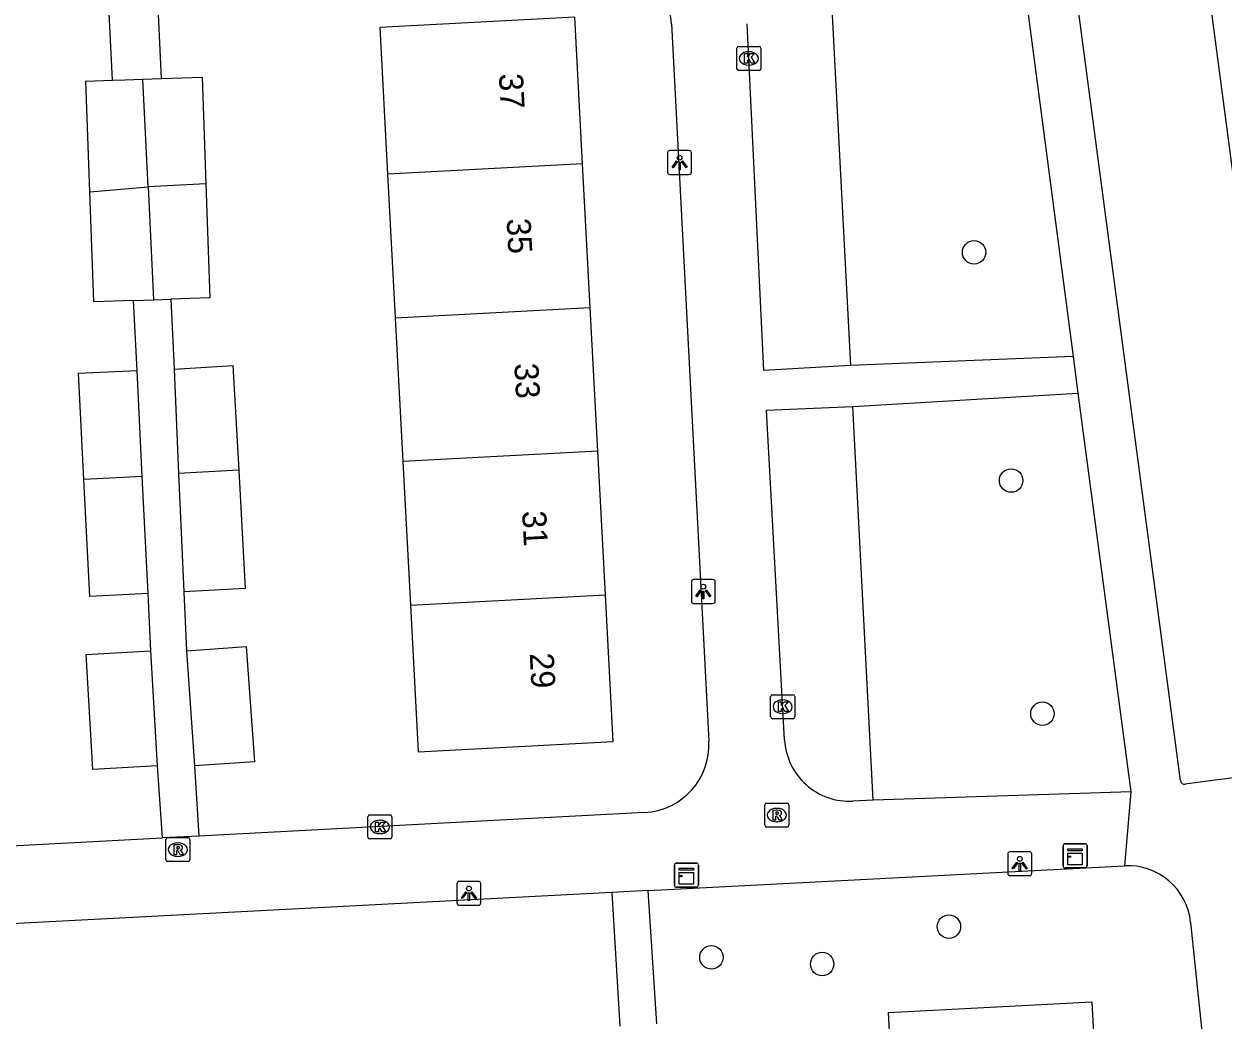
# Model space of a CAD drawing. Extents: x 160557 to 161245, y 385330 to 386505.
# Drawn here: x 161098.5 to 161148.6, y 385405.9 to 385447.4 of the extents above; entities that cross this region are included whole.
import ezdxf

# ---------------------------------------------------------------- set-up
doc = ezdxf.new("R2010")
doc.units = 0
for name, color, linetype in [('IMGEO_Boom', 7, 'Continuous'), ('IMGEO_Groenvoorziening', 7, 'Continuous'), ('IMGEO_Kast', 7, 'Continuous'), ('IMGEO_Kolk', 7, 'Continuous'), ('IMGEO_Lichtpunt', 7, 'Continuous'), ('IMGEO_Pand', 7, 'Continuous'), ('IMGEO_Pand_nummerreeks', 7, 'Continuous'), ('IMGEO_Rijbaan_lokaal_gesloten', 7, 'Continuous'), ('IMGEO_Rioolput', 7, 'Continuous'), ('IMGEO_Voetpad_open', 7, 'Continuous')]:
    doc.layers.add(name, color=color, linetype=linetype)

msp = doc.modelspace()

# ---------------------------------------------------------------- linework, layer by layer
at = {"layer": 'IMGEO_Boom'}
for centre in [(161138.15, 385437.867), (161139.695, 385428.351), (161141, 385418.629), (161137.101, 385409.75), (161127.199, 385408.47), (161131.816, 385408.189)]:
    msp.add_circle(centre, 0.489, dxfattribs=at)
at = {"layer": 'IMGEO_Groenvoorziening'}
for points in [[(161132.098, 385450.427), (161133.001, 385433.144)], [(161133.947, 385415.029), (161133.09, 385431.445)]]:
    msp.add_lwpolyline(points, dxfattribs=at)
at = {"layer": 'IMGEO_Kast'}
for p, q in [((161141.859, 385412.278), (161141.859, 385413.119)), ((161141.859, 385413.119), (161141.859, 385412.278)), ((161141.934, 385413.203), (161142.775, 385413.203)), ((161142.775, 385413.203), (161141.934, 385413.203)), ((161142.859, 385413.128), (161142.859, 385412.287)), ((161142.859, 385412.287), (161142.859, 385413.128)), ((161125.654, 385411.469), (161125.654, 385412.31)), ((161125.654, 385412.31), (161125.654, 385411.469)), ((161125.729, 385412.394), (161126.57, 385412.394)), ((161126.57, 385412.394), (161125.729, 385412.394)), ((161126.654, 385412.319), (161126.654, 385411.478)), ((161126.654, 385411.478), (161126.654, 385412.319)), ((161142.784, 385412.203), (161141.943, 385412.203)), ((161141.943, 385412.203), (161142.784, 385412.203)), ((161126.579, 385411.394), (161125.738, 385411.394)), ((161125.738, 385411.394), (161126.579, 385411.394))]:
    msp.add_line(p, q, dxfattribs=at)
for points in [[(161142.054, 385412.993), (161142.654, 385412.993), (161142.654, 385412.908), (161142.054, 385412.908), (161142.054, 385412.993)], [(161142.054, 385412.818), (161142.654, 385412.818), (161142.654, 385412.329), (161142.054, 385412.329), (161142.054, 385412.818)], [(161125.849, 385412.184), (161126.449, 385412.184), (161126.449, 385412.099), (161125.849, 385412.099), (161125.849, 385412.184)], [(161125.849, 385412.009), (161126.449, 385412.009), (161126.449, 385411.52), (161125.849, 385411.52), (161125.849, 385412.009)]]:
    msp.add_lwpolyline(points, dxfattribs=at)
for centre in [(161142.138, 385412.667), (161125.933, 385411.858)]:
    msp.add_circle(centre, 0.0377, dxfattribs=at)
for centre, start, end in [((161141.937, 385413.125), 92.4484, 184.2845), ((161141.937, 385413.125), 92.4484, 184.2845), ((161142.781, 385413.125), 2.4484, 94.2845), ((161142.781, 385413.125), 2.4484, 94.2845), ((161125.732, 385412.316), 92.4484, 184.2845), ((161125.732, 385412.316), 92.4484, 184.2845), ((161126.576, 385412.316), 2.4484, 94.2845), ((161126.576, 385412.316), 2.4484, 94.2845), ((161141.937, 385412.281), 182.4484, 274.2845), ((161141.937, 385412.281), 182.4484, 274.2845), ((161142.781, 385412.281), 272.4484, 4.2845), ((161142.781, 385412.281), 272.4484, 4.2845), ((161125.732, 385411.472), 182.4484, 274.2845), ((161125.732, 385411.472), 182.4484, 274.2845), ((161126.576, 385411.472), 272.4484, 4.2845), ((161126.576, 385411.472), 272.4484, 4.2845)]:
    msp.add_arc(centre, 0.0779, start, end, dxfattribs=at)
at = {"layer": 'IMGEO_Kolk'}
for p, q in [((161128.261, 385445.526), (161128.261, 385446.378)), ((161128.336, 385446.452), (161129.188, 385446.452)), ((161128.749, 385446.232), (161128.774, 385446.232)), ((161129.262, 385446.378), (161129.262, 385445.526)), ((161128.772, 385445.672), (161128.747, 385445.672)), ((161129.188, 385445.452), (161128.336, 385445.452)), ((161129.669, 385418.494), (161129.669, 385419.346)), ((161129.744, 385419.42), (161130.596, 385419.42)), ((161130.157, 385419.2), (161130.182, 385419.2)), ((161130.67, 385419.346), (161130.67, 385418.494)), ((161130.18, 385418.64), (161130.155, 385418.64)), ((161130.596, 385418.42), (161129.744, 385418.42)), ((161112.872, 385413.48), (161112.872, 385414.332)), ((161112.947, 385414.406), (161113.799, 385414.406)), ((161113.36, 385414.186), (161113.385, 385414.186)), ((161113.873, 385414.332), (161113.873, 385413.48)), ((161113.383, 385413.626), (161113.358, 385413.626)), ((161113.799, 385413.406), (161112.947, 385413.406))]:
    msp.add_line(p, q, dxfattribs=at)
for points in [[(161128.261, 385445.526), (161128.261, 385446.378)], [(161128.336, 385446.452), (161129.188, 385446.452)], [(161128.582, 385446.152), (161128.705, 385446.152), (161128.705, 385446.001), (161128.835, 385446.152), (161128.999, 385446.152), (161128.853, 385446.001), (161129.006, 385445.752), (161128.854, 385445.752), (161128.769, 385445.916), (161128.705, 385445.849), (161128.705, 385445.752), (161128.582, 385445.752), (161128.582, 385446.152)], [(161129.262, 385446.378), (161129.262, 385445.526)], [(161129.188, 385445.452), (161128.336, 385445.452)], [(161129.669, 385418.494), (161129.669, 385419.346)], [(161129.744, 385419.42), (161130.596, 385419.42)], [(161129.99, 385419.12), (161130.113, 385419.12), (161130.113, 385418.969), (161130.243, 385419.12), (161130.407, 385419.12), (161130.261, 385418.969), (161130.414, 385418.72), (161130.262, 385418.72), (161130.177, 385418.884), (161130.113, 385418.817), (161130.113, 385418.72), (161129.99, 385418.72), (161129.99, 385419.12)], [(161130.67, 385419.346), (161130.67, 385418.494)], [(161130.596, 385418.42), (161129.744, 385418.42)], [(161112.872, 385413.48), (161112.872, 385414.332)], [(161112.947, 385414.406), (161113.799, 385414.406)], [(161113.873, 385414.332), (161113.873, 385413.48)], [(161113.193, 385414.106), (161113.316, 385414.106), (161113.316, 385413.955), (161113.446, 385414.106), (161113.61, 385414.106), (161113.464, 385413.955), (161113.617, 385413.706), (161113.465, 385413.706), (161113.38, 385413.87), (161113.316, 385413.803), (161113.316, 385413.706), (161113.193, 385413.706), (161113.193, 385414.106)], [(161113.799, 385413.406), (161112.947, 385413.406)]]:
    msp.add_lwpolyline(points, dxfattribs=at)
for centre, start, end in [((161128.338, 385446.376), 91.552, 178.448), ((161128.338, 385446.376), 91.552, 178.448), ((161129.186, 385446.376), 1.552, 88.448), ((161129.186, 385446.376), 1.552, 88.448), ((161128.338, 385445.528), 181.552, 268.448), ((161128.338, 385445.528), 181.552, 268.448), ((161129.186, 385445.528), 271.552, 358.448), ((161129.186, 385445.528), 271.552, 358.448), ((161129.746, 385419.344), 91.552, 178.448), ((161129.746, 385419.344), 91.552, 178.448), ((161130.594, 385419.344), 1.552, 88.448), ((161130.594, 385419.344), 1.552, 88.448), ((161129.746, 385418.496), 181.552, 268.448), ((161129.746, 385418.496), 181.552, 268.448), ((161130.594, 385418.496), 271.552, 358.448), ((161130.594, 385418.496), 271.552, 358.448), ((161112.949, 385414.33), 91.552, 178.448), ((161112.949, 385414.33), 91.552, 178.448), ((161113.797, 385414.33), 1.552, 88.448), ((161113.797, 385414.33), 1.552, 88.448), ((161112.949, 385413.482), 181.552, 268.448), ((161112.949, 385413.482), 181.552, 268.448), ((161113.797, 385413.482), 271.552, 358.448), ((161113.797, 385413.482), 271.552, 358.448)]:
    msp.add_arc(centre, 0.0765, start, end, dxfattribs=at)
for centre, major_axis, ratio, start_param, end_param in [((161128.748, 385445.952), (-0.387, 0.002), 0.722429, 4.712389, 7.853982), ((161128.773, 385445.952), (-0.39, 0.002), 0.717154, 1.570796, 4.712389), ((161130.156, 385418.92), (-0.387, 0.002), 0.722429, 4.712389, 7.853982), ((161130.181, 385418.92), (-0.39, 0.002), 0.717154, 1.570796, 4.712389), ((161113.359, 385413.906), (-0.387, 0.002), 0.722429, 4.712389, 7.853982), ((161113.384, 385413.906), (-0.39, 0.002), 0.717154, 1.570796, 4.712389)]:
    msp.add_ellipse(centre, major_axis=major_axis, ratio=ratio, start_param=start_param, end_param=end_param, dxfattribs=at)
at = {"layer": 'IMGEO_Lichtpunt'}
for p, q in [((161125.372, 385442.016), (161125.372, 385441.209)), ((161125.372, 385442.016), (161125.372, 385441.209)), ((161126.274, 385442.111), (161125.466, 385442.111)), ((161126.274, 385442.111), (161125.466, 385442.111)), ((161126.368, 385441.209), (161126.368, 385442.016)), ((161126.368, 385441.209), (161126.368, 385442.016)), ((161125.466, 385441.115), (161126.274, 385441.115)), ((161125.466, 385441.115), (161126.274, 385441.115)), ((161126.362, 385424.127), (161126.362, 385423.32)), ((161126.362, 385424.127), (161126.362, 385423.32)), ((161127.264, 385424.222), (161126.456, 385424.222)), ((161127.264, 385424.222), (161126.456, 385424.222)), ((161127.358, 385423.32), (161127.358, 385424.127)), ((161127.358, 385423.32), (161127.358, 385424.127)), ((161126.456, 385423.226), (161127.264, 385423.226)), ((161126.456, 385423.226), (161127.264, 385423.226)), ((161139.557, 385412.779), (161139.557, 385411.972)), ((161139.557, 385412.779), (161139.557, 385411.972)), ((161140.459, 385412.874), (161139.651, 385412.874)), ((161140.459, 385412.874), (161139.651, 385412.874)), ((161140.553, 385411.972), (161140.553, 385412.779)), ((161140.553, 385411.972), (161140.553, 385412.779)), ((161117.489, 385411.637), (161116.681, 385411.637)), ((161117.489, 385411.637), (161116.681, 385411.637)), ((161139.651, 385411.878), (161140.459, 385411.878)), ((161139.651, 385411.878), (161140.459, 385411.878)), ((161116.587, 385411.542), (161116.587, 385410.735)), ((161116.587, 385411.542), (161116.587, 385410.735)), ((161117.583, 385410.735), (161117.583, 385411.542)), ((161117.583, 385410.735), (161117.583, 385411.542)), ((161116.681, 385410.641), (161117.489, 385410.641)), ((161116.681, 385410.641), (161117.489, 385410.641))]:
    msp.add_line(p, q, dxfattribs=at)
for points in [[(161125.746, 385441.68), (161125.785, 385441.652), (161125.597, 385441.39), (161125.559, 385441.417), (161125.746, 385441.68)], [(161125.848, 385441.632), (161125.895, 385441.632), (161125.895, 385441.31), (161125.848, 385441.31), (161125.848, 385441.632)], [(161125.958, 385441.652), (161125.996, 385441.679), (161126.183, 385441.417), (161126.144, 385441.389), (161125.958, 385441.652)], [(161126.736, 385423.791), (161126.775, 385423.763), (161126.587, 385423.501), (161126.549, 385423.528), (161126.736, 385423.791)], [(161126.838, 385423.743), (161126.885, 385423.743), (161126.885, 385423.421), (161126.838, 385423.421), (161126.838, 385423.743)], [(161126.948, 385423.763), (161126.986, 385423.79), (161127.173, 385423.528), (161127.134, 385423.5), (161126.948, 385423.763)], [(161139.931, 385412.443), (161139.97, 385412.415), (161139.782, 385412.153), (161139.744, 385412.18), (161139.931, 385412.443)], [(161140.033, 385412.395), (161140.08, 385412.395), (161140.08, 385412.073), (161140.033, 385412.073), (161140.033, 385412.395)], [(161140.143, 385412.415), (161140.181, 385412.442), (161140.368, 385412.18), (161140.329, 385412.152), (161140.143, 385412.415)], [(161116.961, 385411.206), (161117, 385411.178), (161116.812, 385410.916), (161116.774, 385410.943), (161116.961, 385411.206)], [(161117.063, 385411.158), (161117.11, 385411.158), (161117.11, 385410.836), (161117.063, 385410.836), (161117.063, 385411.158)], [(161117.173, 385411.178), (161117.211, 385411.205), (161117.398, 385410.943), (161117.359, 385410.915), (161117.173, 385411.178)]]:
    msp.add_lwpolyline(points, dxfattribs=at)
for centre in [(161125.871, 385441.814), (161126.861, 385423.925), (161140.056, 385412.577), (161117.086, 385411.34)]:
    msp.add_circle(centre, 0.0994, dxfattribs=at)
for centre, start, end in [((161125.466, 385442.016), 90, 180), ((161125.466, 385442.016), 90, 180), ((161126.274, 385442.016), 0, 90), ((161126.274, 385442.016), 0, 90), ((161125.466, 385441.209), 180, 270), ((161125.466, 385441.209), 180, 270), ((161126.274, 385441.209), 270, 0), ((161126.274, 385441.209), 270, 360), ((161126.456, 385424.127), 90, 180), ((161126.456, 385424.127), 90, 180), ((161127.264, 385424.127), 0, 90), ((161127.264, 385424.127), 0, 90), ((161126.456, 385423.32), 180, 270), ((161126.456, 385423.32), 180, 270), ((161127.264, 385423.32), 270, 0), ((161127.264, 385423.32), 270, 360), ((161139.651, 385412.779), 90, 180), ((161139.651, 385412.779), 90, 180), ((161140.459, 385412.779), 0, 90), ((161140.459, 385412.779), 0, 90), ((161116.681, 385411.542), 90, 180), ((161116.681, 385411.542), 90, 180), ((161117.489, 385411.542), 0, 90), ((161117.489, 385411.542), 0, 90), ((161139.651, 385411.972), 180, 270), ((161139.651, 385411.972), 180, 270), ((161140.459, 385411.972), 270, 0), ((161140.459, 385411.972), 270, 360), ((161116.681, 385410.735), 180, 270), ((161116.681, 385410.735), 180, 270), ((161117.489, 385410.735), 270, 0), ((161117.489, 385410.735), 270, 360)]:
    msp.add_arc(centre, 0.0946, start, end, dxfattribs=at)
at = {"layer": 'IMGEO_Pand'}
for points in [[(161121.822, 385441.561), (161121.497, 385447.676), (161113.37, 385447.245), (161113.695, 385441.129)], [(161104.276, 385445.116), (161105.959, 385445.177), (161106.119, 385440.73)], [(161101.286, 385440.392), (161101.12, 385445.002), (161102.232, 385445.042)], [(161102.232, 385445.042), (161102.744, 385445.061), (161103.498, 385445.088)], [(161103.498, 385445.088), (161104.276, 385445.116)], [(161103.715, 385440.602), (161103.498, 385445.088)], [(161121.822, 385441.561), (161113.695, 385441.129)], [(161122.14, 385435.57), (161121.822, 385441.561)], [(161106.119, 385440.73), (161103.715, 385440.602)], [(161106.119, 385440.73), (161106.291, 385435.972), (161104.665, 385435.914)], [(161113.695, 385441.129), (161114.013, 385435.138)], [(161101.286, 385440.392), (161103.715, 385440.602)], [(161103.109, 385435.858), (161101.452, 385435.798), (161101.286, 385440.392)], [(161103.715, 385440.602), (161103.943, 385435.888)], [(161103.109, 385435.858), (161103.943, 385435.888)], [(161103.943, 385435.888), (161104.665, 385435.914)], [(161114.013, 385435.138), (161122.14, 385435.57)], [(161114.013, 385435.138), (161114.331, 385429.146)], [(161122.458, 385429.578), (161122.14, 385435.57)], [(161104.793, 385433.001), (161107.248, 385433.142), (161107.49, 385428.783)], [(161101.038, 385428.391), (161100.816, 385432.832), (161103.253, 385432.939)], [(161103.471, 385428.523), (161103.253, 385432.939)], [(161104.793, 385433.001), (161104.983, 385428.65)], [(161122.458, 385429.578), (161114.331, 385429.146)], [(161114.331, 385429.146), (161114.649, 385423.154)], [(161122.776, 385423.586), (161122.458, 385429.578)], [(161107.49, 385428.783), (161104.983, 385428.65)], [(161104.983, 385428.65), (161105.199, 385423.705)], [(161107.49, 385428.783), (161107.764, 385423.843), (161105.199, 385423.705)], [(161103.471, 385428.523), (161101.038, 385428.391)], [(161103.713, 385423.634), (161101.282, 385423.52), (161101.038, 385428.391)], [(161103.713, 385423.634), (161103.471, 385428.523)], [(161114.649, 385423.154), (161122.776, 385423.586)], [(161114.649, 385423.154), (161114.974, 385417.042), (161123.101, 385417.473), (161122.776, 385423.586)], [(161104.109, 385416.451), (161101.402, 385416.295), (161101.124, 385421.1), (161103.831, 385421.256)], [(161104.109, 385416.451), (161103.831, 385421.256)], [(161105.307, 385421.248), (161107.806, 385421.426), (161108.148, 385416.628), (161105.649, 385416.45)], [(161105.307, 385421.248), (161105.649, 385416.45)], [(161134.914, 385399.885), (161134.579, 385406.164), (161143.059, 385406.615), (161143.394, 385400.336)]]:
    msp.add_lwpolyline(points, dxfattribs=at)
at = {"layer": 'IMGEO_Rijbaan_lokaal_gesloten'}
msp.add_lwpolyline([(161147.451, 385452.38), (161152.332, 385415.422)], dxfattribs=at)
at = {"layer": 'IMGEO_Rioolput'}
for p, q in [((161129.425, 385413.974), (161129.425, 385414.826)), ((161129.5, 385414.9), (161130.352, 385414.9)), ((161129.913, 385414.68), (161129.938, 385414.68)), ((161130.426, 385414.826), (161130.426, 385413.974)), ((161129.936, 385414.12), (161129.911, 385414.12)), ((161130.352, 385413.9), (161129.5, 385413.9)), ((161104.451, 385412.534), (161104.451, 385413.386)), ((161104.526, 385413.46), (161105.378, 385413.46)), ((161104.939, 385413.24), (161104.964, 385413.24)), ((161105.452, 385413.386), (161105.452, 385412.534)), ((161104.962, 385412.68), (161104.937, 385412.68)), ((161105.378, 385412.46), (161104.526, 385412.46))]:
    msp.add_line(p, q, dxfattribs=at)
for points in [[(161129.425, 385413.974), (161129.425, 385414.826)], [(161129.5, 385414.9), (161130.352, 385414.9)], [(161130.426, 385414.826), (161130.426, 385413.974)], [(161130.014, 385414.598), (161129.762, 385414.6), (161129.762, 385414.2)], [(161129.762, 385414.2), (161129.886, 385414.2), (161129.886, 385414.362), (161129.897, 385414.362)], [(161129.94, 385414.519), (161129.886, 385414.519), (161129.886, 385414.438)], [(161129.886, 385414.438), (161129.938, 385414.438)], [(161129.944, 385414.333), (161130.015, 385414.2), (161130.155, 385414.2), (161130.09, 385414.326)], [(161130.352, 385413.9), (161129.5, 385413.9)], [(161104.451, 385412.534), (161104.451, 385413.386)], [(161104.526, 385413.46), (161105.378, 385413.46)], [(161105.04, 385413.158), (161104.788, 385413.16), (161104.788, 385412.76)], [(161105.452, 385413.386), (161105.452, 385412.534)], [(161104.788, 385412.76), (161104.912, 385412.76), (161104.912, 385412.922), (161104.923, 385412.922)], [(161104.966, 385413.079), (161104.912, 385413.079), (161104.912, 385412.998)], [(161104.912, 385412.998), (161104.964, 385412.998)], [(161104.97, 385412.893), (161105.041, 385412.76), (161105.181, 385412.76), (161105.116, 385412.886)], [(161105.378, 385412.46), (161104.526, 385412.46)]]:
    msp.add_lwpolyline(points, dxfattribs=at)
for centre, radius, start, end in [((161129.502, 385414.824), 0.0765, 91.552, 178.448), ((161129.502, 385414.824), 0.0765, 91.552, 178.448), ((161130.35, 385414.824), 0.0765, 1.552, 88.448), ((161130.35, 385414.824), 0.0765, 1.552, 88.448), ((161129.896, 385414.309), 0.0533, 26.0293, 88.6989), ((161129.922, 385414.627), 0.19, 274.7715, 282.9687), ((161129.946, 385414.423), 0.0964, 77.0061, 93.1865), ((161129.96, 385414.48), 0.0378, 276.6634, 79.6772), ((161130.013, 385414.488), 0.109, 350.3612, 89.416), ((161130.011, 385414.488), 0.112, 277.5842, 350.9817), ((161129.995, 385414.273), 0.108, 29.5134, 73.7905), ((161129.502, 385413.976), 0.0765, 181.552, 268.448), ((161129.502, 385413.976), 0.0765, 181.552, 268.448), ((161130.35, 385413.976), 0.0765, 271.552, 358.448), ((161130.35, 385413.976), 0.0765, 271.552, 358.448), ((161104.528, 385413.384), 0.0765, 91.552, 178.448), ((161104.528, 385413.384), 0.0765, 91.552, 178.448), ((161105.039, 385413.048), 0.109, 350.3612, 89.416), ((161105.376, 385413.384), 0.0765, 1.552, 88.448), ((161105.376, 385413.384), 0.0765, 1.552, 88.448), ((161104.922, 385412.869), 0.0533, 26.0293, 88.6989), ((161104.948, 385413.187), 0.19, 274.7715, 282.9687), ((161104.972, 385412.983), 0.0964, 77.0061, 93.1865), ((161104.986, 385413.04), 0.0378, 276.6634, 79.6772), ((161105.037, 385413.048), 0.112, 277.5842, 350.9817), ((161105.021, 385412.833), 0.108, 29.5134, 73.7905), ((161104.528, 385412.536), 0.0765, 181.552, 268.448), ((161104.528, 385412.536), 0.0765, 181.552, 268.448), ((161105.376, 385412.536), 0.0765, 271.552, 358.448), ((161105.376, 385412.536), 0.0765, 271.552, 358.448)]:
    msp.add_arc(centre, radius, start, end, dxfattribs=at)
for centre, major_axis, ratio, start_param, end_param in [((161129.912, 385414.4), (-0.387, 0.002), 0.722429, 4.712389, 7.853982), ((161129.937, 385414.4), (-0.39, 0.002), 0.717154, 1.570796, 4.712389), ((161104.938, 385412.96), (-0.387, 0.002), 0.722429, 4.712389, 7.853982), ((161104.963, 385412.96), (-0.39, 0.002), 0.717154, 1.570796, 4.712389)]:
    msp.add_ellipse(centre, major_axis=major_axis, ratio=ratio, start_param=start_param, end_param=end_param, dxfattribs=at)
at = {"layer": 'IMGEO_Voetpad_open'}
for points in [[(161140.025, 385450.66), (161142.282, 385433.518)], [(161146.754, 385415.839), (161142.158, 385450.588)], [(161104.276, 385445.116), (161104.086, 385449)], [(161102.232, 385445.042), (161102.088, 385447.838)], [(161125.537, 385447.389), (161127.093, 385417.483)], [(161133.001, 385433.144), (161129.379, 385432.942), (161128.694, 385447.4)], [(161103.253, 385432.939), (161103.109, 385435.858)], [(161104.665, 385435.914), (161104.793, 385433.001)], [(161142.282, 385433.518), (161133.001, 385433.144)], [(161142.282, 385433.518), (161142.478, 385431.994)], [(161133.09, 385431.445), (161142.478, 385431.994)], [(161142.478, 385431.994), (161144.689, 385415.374)], [(161130.247, 385417.539), (161129.491, 385431.291), (161133.09, 385431.445)], [(161103.831, 385421.256), (161103.713, 385423.634)], [(161105.199, 385423.705), (161105.307, 385421.248)], [(161104.317, 385413.447), (161104.109, 385416.451)], [(161105.649, 385416.45), (161105.824, 385413.526)], [(161151.273, 385416.247), (161148.204, 385415.85), (161146.953, 385415.686)], [(161144.689, 385415.374), (161143.422, 385415.333), (161133.947, 385415.029)], [(161144.689, 385415.374), (161144.425, 385412.29)], [(161133.947, 385415.029), (161133.1, 385414.983)], [(161124.414, 385414.504), (161105.824, 385413.526)], [(161085.612, 385412.463), (161104.317, 385413.447)], [(161105.824, 385413.526), (161104.317, 385413.447)], [(161124.564, 385411.253), (161144.425, 385412.29)], [(161123.04, 385411.174), (161086.002, 385409.241)], [(161124.564, 385411.253), (161123.04, 385411.174)], [(161123.04, 385411.174), (161123.382, 385405.592)], [(161124.925, 385405.692), (161124.564, 385411.253)], [(161147.18, 385409.927), (161147.997, 385402.036), (161150.308, 385358.346)]]:
    msp.add_lwpolyline(points, dxfattribs=at)
for centre, radius, start, end in [((161122.901, 385447.253), 2.639, 2.9536, 92.768), ((161124.263, 385417.334), 2.834, 273.0633, 3.0069), ((161132.951, 385417.687), 2.708, 183.1335, 273.1522), ((161146.933, 385415.866), 0.182, 188.7077, 276.183), ((161144.558, 385409.657), 2.636, 5.878, 92.8817)]:
    msp.add_arc(centre, radius, start, end, dxfattribs=at)

# ---------------------------------------------------------------- texts
at = {"layer": 'IMGEO_Pand_nummerreeks'}
for s, p in [('37', (161118.337, 385445.307)), ('35', (161118.658, 385439.266)), ('33', (161118.979, 385433.226)), ('31', (161119.306, 385427.072)), ('29', (161119.621, 385421.145))]:
    msp.add_text(s, height=1, rotation=273.04, dxfattribs=at).set_placement(p)

doc.saveas('drawing.dxf')
